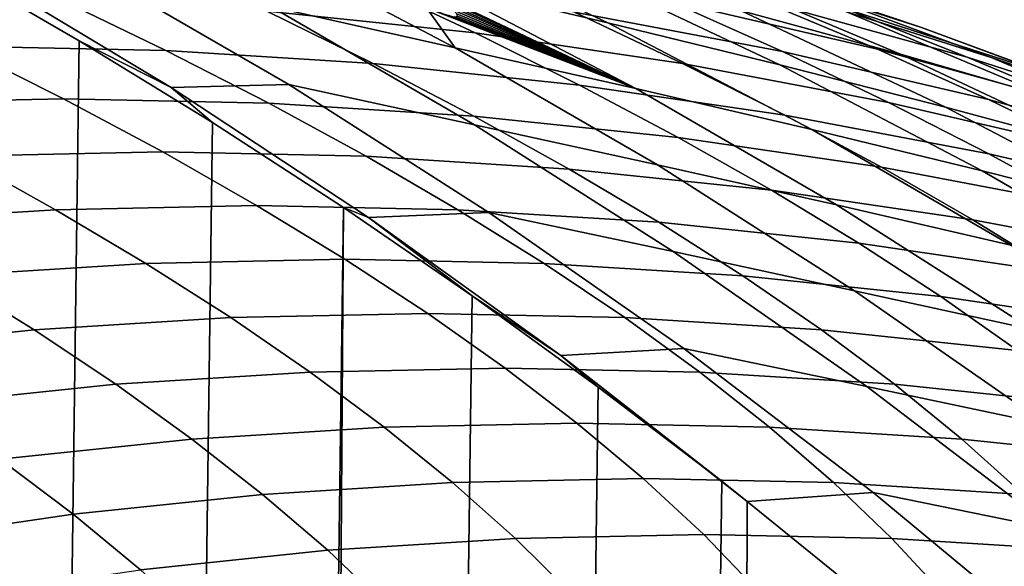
# Model space of a CAD drawing. Header units: metres. Extents: x -166 to 33, y -71 to 34.
# Tile 306 of 332: x 11.95 to 15.86, y 17.97 to 20.13. Entities that reach past the tile are written whole.
import ezdxf

# ---------------------------------------------------------------- set-up
doc = ezdxf.new("R2010")
doc.units = ezdxf.units.M
doc.layers.add('solid_12208131', color=7, linetype='CONTINUOUS')

msp = doc.modelspace()

# ---------------------------------------------------------------- linework, layer by layer
at = {"layer": 'solid_12208131'}
for points in [[(13.462069, 20.512047, 21.022079), (14.286854, 20.122446, 20.864321), (13.583167, 20.288509, 16.810579), (12.752411, 20.681326, 16.973951)], [(12.861012, 20.454403, 12.766606), (13.681056, 20.023315, 12.601535), (12.949773, 20.186047, 8.5625), (12.123692, 20.62064, 8.732008)], [(15.530175, 20.102892, 45.743721), (14.984156, 20.289097, 41.662014), (14.149463, 20.559189, 41.790379), (14.70215, 20.37051, 45.864296)], [(14.14994, 20.342077, 25.080244), (14.968808, 19.955704, 24.928665), (14.286854, 20.122446, 20.864321), (13.462069, 20.512047, 21.022079)], [(14.625188, 20.343332, 33.368855), (15.447144, 19.997965, 33.228832), (14.812788, 20.170891, 29.14933), (13.98481, 20.519241, 29.296793)], [(15.807022, 19.984257, 41.535469), (15.233458, 20.165127, 37.449108), (14.404215, 20.472723, 37.583569), (14.984156, 20.289097, 41.662014)], [(13.504247, 20.207298, 14.294871), (13.567446, 20.181795, 14.431015), (13.681056, 20.023315, 12.601535), (12.861012, 20.454403, 12.766606)], [(15.355705, 20.017265, 58.193913), (14.887807, 20.214716, 54.123466), (14.055015, 20.408869, 54.232353), (14.530341, 20.209536, 58.296246)], [(15.711947, 19.986202, 54.015713), (15.222453, 20.179438, 49.939556), (14.391136, 20.410154, 50.05423), (14.887807, 20.214716, 54.123466)], [(11.109608, -20.657166, -0.2), (11.653308, 20.361021, -0.2), (12.189622, 20.050842, -0.2), (11.653308, -20.361021, -0.2)], [(11.751387, 20.347729, 0.450609), (12.554432, 19.86511, 0.28138), (12.189622, 20.050842, -0.2), (11.653308, 20.361021, -0.2)], [(13.323539, 20.286934, 62.556206), (12.488755, 20.374563, 62.654373), (12.933168, 20.1684, 66.703407), (13.760039, 20.081718, 66.611191)], [(14.978939, 20.008347, 62.361538), (14.530341, 20.209536, 58.296246), (13.697831, 20.367495, 58.399464), (14.154072, 20.164768, 62.458542)], [(16.043591, 19.914322, 49.82629), (15.530175, 20.102892, 45.743721), (14.70215, 20.37051, 45.864296), (15.222453, 20.179438, 49.939556)], [(12.206769, 20.349615, 4.533082), (13.020674, 19.876781, 4.363509), (12.554432, 19.86511, 0.28138), (11.751387, 20.347729, 0.450609)], [(12.949773, 20.186047, 8.5625), (13.757639, 19.717018, 8.396729), (13.020674, 19.876781, 4.363509), (12.206769, 20.349615, 4.533082)], [(13.391032, 20.345484, 15.997255), (13.583167, 20.288509, 16.810579), (14.397282, 19.86092, 16.65048), (13.471773, 20.300385, 15.876642)], [(14.812788, 20.170891, 29.14933), (15.625766, 19.787767, 29.004539), (14.968808, 19.955704, 24.928665), (14.14994, 20.342077, 25.080244)], [(15.233458, 20.165127, 37.449108), (16.049297, 19.822783, 37.316822), (15.447144, 19.997965, 33.228832), (14.625188, 20.343332, 33.368855)], [(14.154072, 20.164768, 62.458542), (13.323539, 20.286934, 62.556206), (13.760039, 20.081718, 66.611191), (14.582703, 19.960854, 66.519447)], [(13.540664, 20.260168, 15.747514), (13.471773, 20.300385, 15.876642), (14.397282, 19.86092, 16.65048)], [(14.286854, 20.122446, 20.864321), (15.095119, 19.698357, 20.709721), (14.397282, 19.86092, 16.65048), (13.583167, 20.288509, 16.810579)], [(16.346468, 19.800842, 45.624851), (15.807022, 19.984257, 41.535469), (14.984156, 20.289097, 41.662014), (15.530175, 20.102892, 45.743721)], [(11.710667, 20.029743, 70.92807), (12.533701, 20.012457, 70.841057), (12.103494, 20.220613, 66.795944), (11.272416, 20.238079, 66.888626)], [(13.597157, 20.225325, 15.611052), (13.540664, 20.260168, 15.747514), (14.397282, 19.86092, 16.65048)], [(12.533701, 20.012457, 70.841057), (13.355346, 19.960779, 70.754196), (12.933168, 20.1684, 66.703407), (12.103494, 20.220613, 66.795944)], [(13.640703, 20.196369, 15.468761), (13.597157, 20.225325, 15.611052), (14.397282, 19.86092, 16.65048)], [(13.670964, 20.173685, 15.321962), (13.640703, 20.196369, 15.468761), (14.397282, 19.86092, 16.65048)], [(15.796725, 19.817953, 62.265373), (15.355705, 20.017265, 58.193913), (14.530341, 20.209536, 58.296246), (14.978939, 20.008347, 62.361538)], [(16.172495, 19.79097, 58.092644), (15.711947, 19.986202, 54.015713), (14.887807, 20.214716, 54.123466), (15.355705, 20.017265, 58.193913)], [(13.355346, 19.960779, 70.754196), (14.174213, 19.87499, 70.667625), (13.760039, 20.081718, 66.611191), (12.933168, 20.1684, 66.703407)], [(13.681056, 20.023315, 12.601535), (14.483018, 19.558069, 12.440104), (13.757639, 19.717018, 8.396729), (12.949773, 20.186047, 8.5625)], [(13.567446, 20.181795, 14.431015), (14.397282, 19.86092, 16.65048), (13.681056, 20.023315, 12.601535)], [(13.567446, 20.181795, 14.431015), (13.618088, 20.162977, 14.573128), (14.397282, 19.86092, 16.65048)], [(13.618088, 20.162977, 14.573128), (13.655737, 20.15106, 14.719862), (14.397282, 19.86092, 16.65048)], [(13.68767, 20.157612, 15.172188), (13.670964, 20.173685, 15.321962), (14.397282, 19.86092, 16.65048)], [(13.690691, 20.148396, 15.020926), (13.68767, 20.157612, 15.172188), (14.397282, 19.86092, 16.65048)], [(14.978939, 20.008347, 62.361538), (14.154072, 20.164768, 62.458542), (14.582703, 19.960854, 66.519447), (15.399757, 19.806082, 66.428322)], [(15.447144, 19.997965, 33.228832), (16.25421, 19.618124, 33.091343), (15.625766, 19.787767, 29.004539), (14.812788, 20.170891, 29.14933)], [(16.525995, 19.723619, 53.909275), (16.043591, 19.914322, 49.82629), (15.222453, 20.179438, 49.939556), (15.711947, 19.986202, 54.015713)], [(16.616589, 19.644978, 41.410969), (16.049297, 19.822783, 37.316822), (15.233458, 20.165127, 37.449108), (15.807022, 19.984257, 41.535469)], [(13.655737, 20.15106, 14.719862), (13.680008, 20.146189, 14.86959), (14.397282, 19.86092, 16.65048)], [(13.680008, 20.146189, 14.86959), (13.690691, 20.148396, 15.020926), (14.397282, 19.86092, 16.65048)], [(14.968808, 19.955704, 24.928665), (15.771274, 19.535128, 24.780123), (15.095119, 19.698357, 20.709721), (14.286854, 20.122446, 20.864321)], [(14.174213, 19.87499, 70.667625), (14.988914, 19.755367, 70.581497), (14.582703, 19.960854, 66.519447), (13.760039, 20.081718, 66.611191)], [(16.853092, 19.615099, 49.714622), (16.346468, 19.800842, 45.624851), (15.530175, 20.102892, 45.743721), (16.043591, 19.914322, 49.82629)], [(11.653308, -20.361021, -0.2), (12.189622, 20.050842, -0.2), (12.718188, 19.726845, -0.2), (12.189622, -20.050842, -0.2)], [(12.554432, 19.86511, 0.28138), (12.718188, 19.726845, -0.2), (12.189622, 20.050842, -0.2)], [(11.311846, 19.803144, 75.051224), (12.126737, 19.820251, 74.969635), (11.710667, 20.029743, 70.92807), (10.887633, 20.012455, 71.015083)], [(12.126737, 19.820251, 74.969635), (12.941628, 19.803146, 74.888046), (12.533701, 20.012457, 70.841057), (11.710667, 20.029743, 70.92807)], [(12.941628, 19.803146, 74.888046), (13.755143, 19.752008, 74.806602), (13.355346, 19.960779, 70.754196), (12.533701, 20.012457, 70.841057)], [(14.397282, 19.86092, 16.65048), (15.193445, 19.399446, 16.493912), (14.483018, 19.558069, 12.440104), (13.681056, 20.023315, 12.601535)], [(15.796725, 19.817953, 62.265373), (14.978939, 20.008347, 62.361538), (15.399757, 19.806082, 66.428322), (16.209801, 19.617685, 66.337982)], [(16.606014, 19.593876, 62.170204), (16.172495, 19.79097, 58.092644), (15.355705, 20.017265, 58.193913), (15.796725, 19.817953, 62.265373)], [(13.755143, 19.752008, 74.806602), (14.565908, 19.667118, 74.725426), (14.174213, 19.87499, 70.667625), (13.355346, 19.960779, 70.754196)], [(14.988914, 19.755367, 70.581497), (15.798061, 19.602188, 70.495956), (15.399757, 19.806082, 66.428322), (14.582703, 19.960854, 66.519447)], [(16.049297, 19.822783, 37.316822), (16.850359, 19.446262, 37.186932), (16.25421, 19.618124, 33.091343), (15.447144, 19.997965, 33.228832)], [(16.97928, 19.530937, 57.992615), (16.525995, 19.723619, 53.909275), (15.711947, 19.986202, 54.015713), (16.172495, 19.79097, 58.092644)], [(17.149567, 19.46467, 45.5079), (16.616589, 19.644978, 41.410969), (15.807022, 19.984257, 41.535469), (16.346468, 19.800842, 45.624851)], [(15.625766, 19.787767, 29.004539), (16.422459, 19.370728, 28.86265), (15.771274, 19.535128, 24.780123), (14.968808, 19.955704, 24.928665)], [(13.020674, 19.876781, 4.363509), (13.814888, 19.370146, 4.198039), (13.337679, 19.349577, 0.116323), (12.554432, 19.86511, 0.28138)], [(12.554432, 19.86511, 0.28138), (13.337679, 19.349577, 0.116323), (13.238109, 19.389509, -0.2), (12.718188, 19.726845, -0.2)], [(13.757639, 19.717018, 8.396729), (14.54596, 19.214457, 8.234969), (13.814888, 19.370146, 4.198039), (13.020674, 19.876781, 4.363509)], [(14.565908, 19.667118, 74.725426), (15.37255, 19.548746, 74.644669), (14.988914, 19.755367, 70.581497), (14.174213, 19.87499, 70.667625)], [(15.095119, 19.698357, 20.709721), (15.885561, 19.240662, 20.558529), (15.193445, 19.399446, 16.493912), (14.397282, 19.86092, 16.65048)], [(11.714276, 19.592636, 79.089531), (12.52093, 19.60956, 79.013176), (12.126737, 19.820251, 74.969635), (11.311846, 19.803144, 75.051224)], [(12.52093, 19.60956, 79.013176), (13.327584, 19.592636, 78.936821), (12.941628, 19.803146, 74.888046), (12.126737, 19.820251, 74.969635)], [(15.798061, 19.602188, 70.495956), (16.600264, 19.415731, 70.411148), (16.209801, 19.617685, 66.337982), (15.399757, 19.806082, 66.428322)], [(16.606014, 19.593876, 62.170204), (15.796725, 19.817953, 62.265373), (16.209801, 19.617685, 66.337982), (17.011429, 19.395945, 66.248581)], [(13.327584, 19.592636, 78.936821), (14.132877, 19.542044, 78.860588), (13.755143, 19.752008, 74.806602), (12.941628, 19.803146, 74.888046)], [(16.25421, 19.618124, 33.091343), (17.045109, 19.204657, 32.956612), (16.422459, 19.370728, 28.86265), (15.625766, 19.787767, 29.004539)], [(12.189622, -20.050842, -0.2), (12.718188, 19.726845, -0.2), (13.238109, 19.389509, -0.2), (12.718188, -19.726845, -0.2)], [(14.132877, 19.542044, 78.860588), (14.935448, 19.458054, 78.784615), (14.565908, 19.667118, 74.725426), (13.755143, 19.752008, 74.806602)], [(15.37255, 19.548746, 74.644669), (16.173691, 19.397169, 74.564453), (15.798061, 19.602188, 70.495956), (14.988914, 19.755367, 70.581497)], [(14.483018, 19.558069, 12.440104), (15.265579, 19.059561, 12.282578), (14.54596, 19.214457, 8.234969), (13.757639, 19.717018, 8.396729)], [(15.771274, 19.535128, 24.780123), (16.556046, 19.081224, 24.634855), (15.885561, 19.240662, 20.558529), (15.095119, 19.698357, 20.709721)], [(14.935448, 19.458054, 78.784615), (15.733935, 19.34094, 78.70903), (15.37255, 19.548746, 74.644669), (14.565908, 19.667118, 74.725426)], [(12.094914, 19.380823, 83.12989), (12.89324, 19.397566, 83.058624), (12.52093, 19.60956, 79.013176), (11.714276, 19.592636, 79.089531)], [(12.89324, 19.397566, 83.058624), (13.691566, 19.380823, 82.98735), (13.327584, 19.592636, 78.936821), (12.52093, 19.60956, 79.013176)], [(11.297936, 19.330776, 83.201035), (12.094914, 19.380823, 83.12989), (11.714276, 19.592636, 79.089531), (10.908984, 19.542042, 79.165764)], [(13.691566, 19.380823, 82.98735), (14.488544, 19.330778, 82.916206), (14.132877, 19.542044, 78.860588), (13.327584, 19.592636, 78.936821)], [(16.173691, 19.397169, 74.564453), (16.967957, 19.212662, 74.484932), (16.600264, 19.415731, 70.411148), (15.798061, 19.602188, 70.495956)], [(14.488544, 19.330778, 82.916206), (15.282827, 19.247696, 82.845299), (14.935448, 19.458054, 78.784615), (14.132877, 19.542044, 78.860588)], [(15.193445, 19.399446, 16.493912), (15.970348, 18.904984, 16.341129), (15.265579, 19.059561, 12.282578), (14.483018, 19.558069, 12.440104)], [(15.733935, 19.34094, 78.70903), (16.526978, 19.190975, 78.633965), (16.173691, 19.397169, 74.564453), (15.37255, 19.548746, 74.644669)], [(16.422459, 19.370728, 28.86265), (17.201586, 18.920643, 28.723888), (16.556046, 19.081224, 24.634855), (15.771274, 19.535128, 24.780123)], [(15.282827, 19.247696, 82.845299), (16.073071, 19.131849, 82.77475), (15.733935, 19.34094, 78.70903), (14.935448, 19.458054, 78.784615)], [(11.665174, 19.118103, 87.238312), (12.453749, 19.167601, 87.172165), (12.094914, 19.380823, 83.12989), (11.297936, 19.330776, 83.201035)], [(12.453749, 19.167601, 87.172165), (13.243656, 19.184158, 87.105904), (12.89324, 19.397566, 83.058624), (12.094914, 19.380823, 83.12989)], [(12.970695, -19.565378, -0.2), (12.718188, -19.726845, -0.2), (13.238109, 19.389509, -0.2)], [(13.243656, 19.184158, 87.105904), (14.033564, 19.167601, 87.039642), (13.691566, 19.380823, 82.98735), (12.89324, 19.397566, 83.058624)], [(12.970695, -19.565378, -0.2), (13.238109, 19.389509, -0.2), (13.748559, 19.039461, -0.2), (13.238109, -19.389509, -0.2)], [(13.337679, 19.349577, 0.116323), (13.748559, 19.039461, -0.2), (13.238109, 19.389509, -0.2)], [(14.033564, 19.167601, 87.039642), (14.822138, 19.118107, 86.973495), (14.488544, 19.330778, 82.916206), (13.691566, 19.380823, 82.98735)], [(15.885561, 19.240662, 20.558529), (16.656881, 18.750246, 20.410995), (15.970348, 18.904984, 16.341129), (15.193445, 19.399446, 16.493912)], [(13.814888, 19.370146, 4.198039), (14.588074, 18.83062, 4.036949), (14.099827, 18.802015, -0.044288), (13.337679, 19.349577, 0.116323)], [(13.337679, 19.349577, 0.116323), (14.099827, 18.802015, -0.044288), (13.748559, 19.039461, -0.2)], [(14.54596, 19.214457, 8.234969), (15.31341, 18.679272, 8.077492), (14.588074, 18.83062, 4.036949), (13.814888, 19.370146, 4.198039)], [(16.073071, 19.131849, 82.77475), (16.857925, 18.983505, 82.704689), (16.526978, 19.190975, 78.633965), (15.733935, 19.34094, 78.70903)], [(14.822138, 19.118107, 86.973495), (15.608047, 19.035938, 86.907578), (15.282827, 19.247696, 82.845299), (14.488544, 19.330778, 82.916206)], [(15.608047, 19.035938, 86.907578), (16.389956, 18.921366, 86.841988), (16.073071, 19.131849, 82.77475), (15.282827, 19.247696, 82.845299)], [(12.79077, 18.952862, 91.21624), (13.57217, 18.969236, 91.154953), (13.243656, 19.184158, 87.105904), (12.453749, 19.167601, 87.172165)], [(13.57217, 18.969236, 91.154953), (14.35357, 18.952864, 91.093666), (14.033564, 19.167601, 87.039642), (13.243656, 19.184158, 87.105904)], [(15.265579, 19.059561, 12.282578), (16.02742, 18.528692, 12.129222), (15.31341, 18.679272, 8.077492), (14.54596, 19.214457, 8.234969)], [(12.010688, 18.903921, 91.277428), (12.79077, 18.952862, 91.21624), (12.453749, 19.167601, 87.172165), (11.665174, 19.118103, 87.238312)], [(14.35357, 18.952864, 91.093666), (15.133652, 18.903923, 91.032478), (14.822138, 19.118107, 86.973495), (14.033564, 19.167601, 87.039642)], [(11.233243, 18.822672, 91.338402), (12.010688, 18.903921, 91.277428), (11.665174, 19.118103, 87.238312), (10.879267, 19.035936, 87.30423)], [(15.133652, 18.903923, 91.032478), (15.911097, 18.822676, 90.971504), (15.608047, 19.035938, 86.907578), (14.822138, 19.118107, 86.973495)], [(13.238109, -19.389509, -0.2), (13.748559, 19.039461, -0.2), (14.248661, 18.677298, -0.2), (13.748559, -19.039461, -0.2)], [(14.099827, 18.802015, -0.044288), (14.248661, 18.677298, -0.2), (13.748559, 19.039461, -0.2)], [(15.970348, 18.904984, 16.341129), (16.726681, 18.378422, 16.192392), (16.02742, 18.528692, 12.129222), (15.265579, 19.059561, 12.282578)], [(15.911097, 18.822676, 90.971504), (16.684586, 18.709387, 90.910835), (16.389956, 18.921366, 86.841988), (15.608047, 19.035938, 86.907578)], [(12.334484, 18.68812, 95.31842), (13.105977, 18.736504, 95.262108), (12.79077, 18.952862, 91.21624), (12.010688, 18.903921, 91.277428)], [(13.105977, 18.736504, 95.262108), (13.878774, 18.752689, 95.205696), (13.57217, 18.969236, 91.154953), (12.79077, 18.952862, 91.21624)], [(13.878774, 18.752689, 95.205696), (14.65157, 18.736506, 95.149292), (14.35357, 18.952864, 91.093666), (13.57217, 18.969236, 91.154953)], [(14.65157, 18.736506, 95.149292), (15.423063, 18.688122, 95.092979), (15.133652, 18.903923, 91.032478), (14.35357, 18.952864, 91.093666)], [(11.565598, 18.6078, 95.374542), (12.334484, 18.68812, 95.31842), (12.010688, 18.903921, 91.277428), (11.233243, 18.822672, 91.338402)], [(15.423063, 18.688122, 95.092979), (16.191948, 18.607803, 95.036858), (15.911097, 18.822676, 90.971504), (15.133652, 18.903923, 91.032478)], [(14.588074, 18.83062, 4.036949), (15.338891, 18.259119, 3.88052), (14.83966, 18.223272, -0.2), (14.099827, 18.802015, -0.044288)], [(15.31341, 18.679272, 8.077492), (16.058657, 18.112366, 7.92457), (15.338891, 18.259119, 3.88052), (14.588074, 18.83062, 4.036949)], [(14.099827, 18.802015, -0.044288), (14.738088, 18.3034, -0.2), (14.248661, 18.677298, -0.2)], [(14.099827, 18.802015, -0.044288), (14.83966, 18.223272, -0.2), (14.738088, 18.3034, -0.2)], [(13.39937, 18.518417, 99.309738), (14.163459, 18.534414, 99.258064), (13.878774, 18.752689, 95.205696), (13.105977, 18.736504, 95.262108)], [(14.163459, 18.534414, 99.258064), (14.927547, 18.518419, 99.206398), (14.65157, 18.736506, 95.149292), (13.878774, 18.752689, 95.205696)], [(12.636571, 18.470596, 99.361328), (13.39937, 18.518417, 99.309738), (13.105977, 18.736504, 95.262108), (12.334484, 18.68812, 95.31842)], [(14.927547, 18.518419, 99.206398), (15.690347, 18.4706, 99.154808), (15.423063, 18.688122, 95.092979), (14.65157, 18.736506, 95.149292)], [(11.87635, 18.391212, 99.412735), (12.636571, 18.470596, 99.361328), (12.334484, 18.68812, 95.31842), (11.565598, 18.6078, 95.374542)], [(13.748559, -19.039461, -0.2), (14.248661, 18.677298, -0.2), (14.738088, 18.3034, -0.2), (14.248661, -18.677298, -0.2)], [(16.02742, 18.528692, 12.129222), (16.767221, 17.96636, 11.980303), (16.058657, 18.112366, 7.92457), (15.31341, 18.679272, 8.077492)], [(15.690347, 18.4706, 99.154808), (16.450567, 18.391214, 99.103401), (16.191948, 18.607803, 95.036858), (15.423063, 18.688122, 95.092979)], [(12.916928, 18.251245, 103.405815), (13.670935, 18.298498, 103.35894), (13.39937, 18.518417, 99.309738), (12.636571, 18.470596, 99.361328)], [(13.670935, 18.298498, 103.35894), (14.426215, 18.314306, 103.311989), (14.163459, 18.534414, 99.258064), (13.39937, 18.518417, 99.309738)], [(14.426215, 18.314306, 103.311989), (15.181497, 18.2985, 103.26503), (14.927547, 18.518419, 99.206398), (14.163459, 18.534414, 99.258064)], [(15.181497, 18.2985, 103.26503), (15.935503, 18.251247, 103.218163), (15.690347, 18.4706, 99.154808), (14.927547, 18.518419, 99.206398)], [(12.165471, 18.172804, 103.45253), (12.916928, 18.251245, 103.405815), (12.636571, 18.470596, 99.361328), (11.87635, 18.391212, 99.412735)], [(15.935503, 18.251247, 103.218163), (16.68696, 18.172808, 103.171448), (16.450567, 18.391214, 99.103401), (15.690347, 18.4706, 99.154808)], [(11.417837, 18.063423, 103.499001), (12.165471, 18.172804, 103.45253), (11.87635, 18.391212, 99.412735), (11.119998, 18.280518, 99.463882)], [(13.17531, 18.029976, 107.451439), (13.920433, 18.076656, 107.409447), (13.670935, 18.298498, 103.35894), (12.916928, 18.251245, 103.405815)], [(13.920433, 18.076656, 107.409447), (14.666817, 18.092272, 107.367378), (14.426215, 18.314306, 103.311989), (13.670935, 18.298498, 103.35894)], [(14.248661, -18.677298, -0.2), (14.738088, 18.3034, -0.2), (14.83966, 18.223272, -0.2), (14.738088, -18.3034, -0.2)], [(14.666817, 18.092272, 107.367378), (15.413199, 18.076656, 107.325317), (15.181497, 18.2985, 103.26503), (14.426215, 18.314306, 103.311989)], [(15.413199, 18.076656, 107.325317), (16.158323, 18.02998, 107.283318), (15.935503, 18.251247, 103.218163), (15.181497, 18.2985, 103.26503)], [(12.432705, 17.952484, 107.493294), (13.17531, 18.029976, 107.451439), (12.916928, 18.251245, 103.405815), (12.165471, 18.172804, 103.45253)], [(15.338891, 18.259119, 3.88052), (16.066002, 17.656555, 3.72903), (15.216696, 17.917906, -0.2), (14.83966, 18.223272, -0.2)], [(16.058657, 18.112366, 7.92457), (16.780373, 17.514648, 7.776477), (16.066002, 17.656555, 3.72903), (15.338891, 18.259119, 3.88052)], [(15.216696, -17.917906, -0.2), (14.738088, -18.3034, -0.2), (14.83966, 18.223272, -0.2), (15.216696, 17.917906, -0.2)], [(11.693878, 17.844431, 107.534935), (12.432705, 17.952484, 107.493294), (12.165471, 18.172804, 103.45253), (11.417837, 18.063423, 103.499001)], [(14.146125, 17.852909, 111.461121), (14.88352, 17.868332, 111.424171), (14.666817, 18.092272, 107.367378), (13.920433, 18.076656, 107.409447)], [(14.88352, 17.868332, 111.424171), (15.620914, 17.852911, 111.387222), (15.413199, 18.076656, 107.325317), (14.666817, 18.092272, 107.367378)], [(13.409974, 17.806807, 111.498001), (14.146125, 17.852909, 111.461121), (13.920433, 18.076656, 107.409447), (13.17531, 18.029976, 107.451439)], [(15.620914, 17.852911, 111.387222), (16.357065, 17.80681, 111.350342), (16.158323, 18.02998, 107.283318), (15.413199, 18.076656, 107.325317)], [(12.676312, 17.730274, 111.53476), (13.409974, 17.806807, 111.498001), (13.17531, 18.029976, 107.451439), (12.432705, 17.952484, 107.493294)]]:
    msp.add_3dface(points, dxfattribs=at)

doc.saveas('drawing.dxf')
